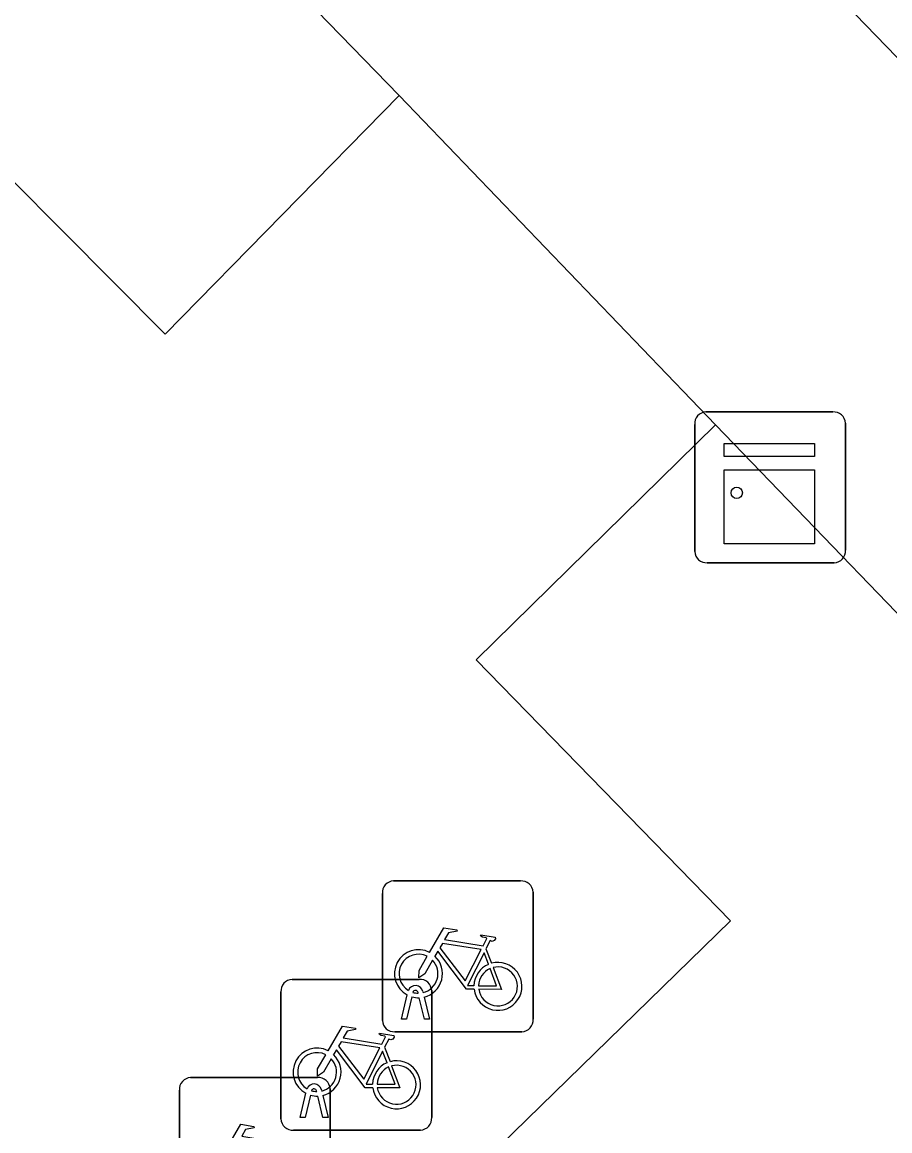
# Model space of a CAD drawing. Extents: x 160664 to 161506, y 382245 to 383288.
# Drawn here: x 161212.14 to 161217.89, y 383147.1 to 383154.45 of the extents above; entities that cross this region are included whole.
import ezdxf

# ---------------------------------------------------------------- set-up
doc = ezdxf.new("R2010")
doc.units = 0
for name, color, linetype in [('IMGEO_Fietsenrek', 7, 'Continuous'), ('IMGEO_Fietspad_gesloten', 7, 'Continuous'), ('IMGEO_Kast', 7, 'Continuous'), ('IMGEO_Voetpad_open', 7, 'Continuous')]:
    doc.layers.add(name, color=color, linetype=linetype)

msp = doc.modelspace()

# ---------------------------------------------------------------- linework, layer by layer
at = {"layer": 'IMGEO_Fietsenrek'}
for p, q in [((161214.6029, 383148.7575), (161215.4438, 383148.7575)), ((161215.4438, 383148.7575), (161214.6029, 383148.7575)), ((161214.5285, 383147.8329), (161214.5285, 383148.6738)), ((161214.5285, 383148.6738), (161214.5285, 383147.8329)), ((161215.5275, 383148.6831), (161215.5275, 383147.8422)), ((161215.5275, 383147.8422), (161215.5275, 383148.6831)), ((161215.2152, 383148.3072), (161215.2515, 383148.212)), ((161213.9309, 383148.1055), (161214.7718, 383148.1055)), ((161214.7718, 383148.1055), (161213.9309, 383148.1055)), ((161213.8565, 383147.1809), (161213.8565, 383148.0218)), ((161213.8565, 383148.0218), (161213.8565, 383147.1809)), ((161214.6555, 383147.8423), (161214.6938, 383148.0023)), ((161214.7659, 383148.0139), (161214.7649, 383148.0182)), ((161214.7966, 383148.0254), (161214.7984, 383148.0175)), ((161214.8555, 383148.0311), (161214.8555, 383147.1902)), ((161214.8555, 383147.1902), (161214.8555, 383148.0311)), ((161214.7242, 383147.9901), (161214.6889, 383147.8423)), ((161214.807, 383147.8423), (161214.7731, 383147.984)), ((161214.8054, 383147.9883), (161214.8404, 383147.8423)), ((161214.6889, 383147.8423), (161214.6555, 383147.8423)), ((161214.8404, 383147.8423), (161214.807, 383147.8423)), ((161215.4531, 383147.7585), (161214.6122, 383147.7585)), ((161214.6122, 383147.7585), (161215.4531, 383147.7585)), ((161214.5432, 383147.6552), (161214.5795, 383147.56)), ((161213.2579, 383147.4545), (161214.0988, 383147.4545)), ((161214.0988, 383147.4545), (161213.2579, 383147.4545)), ((161213.1835, 383146.5299), (161213.1835, 383147.3708)), ((161213.1835, 383147.3708), (161213.1835, 383146.5299)), ((161213.9835, 383147.1903), (161214.0218, 383147.3503)), ((161214.0939, 383147.3619), (161214.0929, 383147.3662)), ((161214.1246, 383147.3734), (161214.1264, 383147.3655)), ((161214.1825, 383147.3801), (161214.1825, 383146.5392)), ((161214.1825, 383146.5392), (161214.1825, 383147.3801)), ((161214.0522, 383147.3381), (161214.0169, 383147.1903)), ((161214.135, 383147.1903), (161214.1011, 383147.332)), ((161214.1334, 383147.3363), (161214.1684, 383147.1903)), ((161214.0169, 383147.1903), (161213.9835, 383147.1903)), ((161214.1684, 383147.1903), (161214.135, 383147.1903)), ((161214.7811, 383147.1065), (161213.9402, 383147.1065)), ((161213.9402, 383147.1065), (161214.7811, 383147.1065))]:
    msp.add_line(p, q, dxfattribs=at)
for points in [[(161214.8411, 383148.2842), (161214.9358, 383148.4477), (161215.022, 383148.4339), (161215.0237, 383148.4252), (161214.9676, 383148.4143), (161214.9414, 383148.369), (161215.1966, 383148.3282)], [(161215.1966, 383148.3282), (161215.2216, 383148.377), (161215.2165, 383148.381), (161215.1933, 383148.3847), (161215.1806, 383148.3922), (161215.1796, 383148.3953), (161215.1818, 383148.3999), (161215.2766, 383148.3848), (161215.2789, 383148.3745), (161215.2695, 383148.3621), (161215.2571, 383148.3557), (161215.2426, 383148.3619), (161215.2152, 383148.3072)], [(161215.1837, 383148.303), (161214.9269, 383148.344), (161214.9102, 383148.3152), (161215.0772, 383148.0949), (161215.1837, 383148.303)], [(161214.8618, 383148.2317), (161214.8102, 383148.1425), (161214.7703, 383148.1165), (161214.7715, 383148.164), (161214.826, 383148.2582)], [(161215.1368, 383148.0395), (161215.0871, 383148.0396), (161214.8964, 383148.2913), (161214.8774, 383148.2585)], [(161215.2317, 383148.205), (161215.2024, 383148.2818), (161215.093, 383148.0637), (161215.1357, 383148.0636)], [(161215.1657, 383148.0635), (161215.2856, 383148.0633), (161215.2424, 383148.1769)], [(161215.2622, 383148.1838), (161215.3172, 383148.0392), (161215.1671, 383148.0395)], [(161214.1691, 383147.6322), (161214.2638, 383147.7957), (161214.35, 383147.7819), (161214.3517, 383147.7732), (161214.2956, 383147.7623), (161214.2694, 383147.717), (161214.5246, 383147.6762)], [(161214.5246, 383147.6762), (161214.5496, 383147.725), (161214.5445, 383147.729), (161214.5213, 383147.7327), (161214.5086, 383147.7402), (161214.5076, 383147.7433), (161214.5098, 383147.7479), (161214.6046, 383147.7328), (161214.6069, 383147.7225), (161214.5975, 383147.7101), (161214.5851, 383147.7037), (161214.5706, 383147.7099), (161214.5432, 383147.6552)], [(161214.4648, 383147.3875), (161214.4151, 383147.3876), (161214.2244, 383147.6393), (161214.2054, 383147.6065)], [(161214.5117, 383147.651), (161214.2549, 383147.692), (161214.2382, 383147.6632), (161214.4052, 383147.4429), (161214.5117, 383147.651)], [(161214.1898, 383147.5797), (161214.1382, 383147.4905), (161214.0983, 383147.4645), (161214.0995, 383147.512), (161214.154, 383147.6062)], [(161214.5597, 383147.553), (161214.5304, 383147.6298), (161214.421, 383147.4117), (161214.4637, 383147.4116)], [(161214.4937, 383147.4115), (161214.6136, 383147.4113), (161214.5704, 383147.5249)], [(161214.5902, 383147.5318), (161214.6452, 383147.3872), (161214.4951, 383147.3875)], [(161213.4961, 383146.9812), (161213.5908, 383147.1447), (161213.677, 383147.1309), (161213.6787, 383147.1222), (161213.6226, 383147.1113), (161213.5964, 383147.066), (161213.8516, 383147.0252)]]:
    msp.add_lwpolyline(points, dxfattribs=at)
for centre, radius, start, end in [((161214.6062, 383148.6796), 0.0779, 92.4484, 184.28452), ((161214.6062, 383148.6796), 0.0779, 92.4484, 184.28452), ((161215.4496, 383148.6798), 0.0779, 2.4484, 94.28452), ((161215.4496, 383148.6798), 0.0779, 2.4484, 94.28452), ((161214.7681, 383148.1429), 0.159, 62.67661, 242.13685), ((161214.7681, 383148.1429), 0.129, 63.31916, 238.90302), ((161214.7681, 383148.1429), 0.129, 283.60429, 43.43025), ((161214.7681, 383148.1429), 0.159, 283.5766, 46.60424), ((161215.2947, 383148.0589), 0.159, 113.3408, 178.32165), ((161215.2947, 383148.0589), 0.159, 187.0065, 105.77075), ((161215.2947, 383148.0589), 0.129, 113.92302, 177.95563), ((161215.2947, 383148.0589), 0.129, 188.67146, 104.58832), ((161213.9342, 383148.0276), 0.0779, 92.4484, 184.28452), ((161213.9342, 383148.0276), 0.0779, 92.4484, 184.28452), ((161214.7776, 383148.0278), 0.0779, 2.4484, 94.28452), ((161214.7776, 383148.0278), 0.0779, 2.4484, 94.28452), ((161214.7479, 383148.0143), 0.0499, 12.8025, 158.69338), ((161214.7479, 383148.0143), 0.0174, 12.8025, 163.45023), ((161214.7681, 383148.1429), 0.129, 253.41502, 269.02044), ((161214.7681, 383148.1429), 0.159, 253.99666, 271.78671), ((161214.6064, 383147.8362), 0.0779, 182.4484, 274.28452), ((161214.6064, 383147.8362), 0.0779, 182.4484, 274.28452), ((161215.4498, 383147.8364), 0.0779, 272.4484, 4.28452), ((161215.4498, 383147.8364), 0.0779, 272.4484, 4.28452), ((161214.0961, 383147.4909), 0.159, 62.67661, 242.13685), ((161214.0961, 383147.4909), 0.129, 63.31916, 238.90302), ((161214.0961, 383147.4909), 0.129, 283.60429, 43.43025), ((161214.0961, 383147.4909), 0.159, 283.5766, 46.60424), ((161214.6227, 383147.4069), 0.159, 187.0065, 105.77075), ((161214.6227, 383147.4069), 0.159, 113.3408, 178.32165), ((161214.6227, 383147.4069), 0.129, 113.92302, 177.95563), ((161214.6227, 383147.4069), 0.129, 188.67146, 104.58832), ((161213.2612, 383147.3766), 0.0779, 92.4484, 184.28452), ((161213.2612, 383147.3766), 0.0779, 92.4484, 184.28452), ((161214.1046, 383147.3768), 0.0779, 2.4484, 94.28452), ((161214.1046, 383147.3768), 0.0779, 2.4484, 94.28452), ((161214.0759, 383147.3623), 0.0499, 12.8025, 158.69338), ((161214.0759, 383147.3623), 0.0174, 12.8025, 163.45023), ((161214.0961, 383147.4909), 0.129, 253.41502, 269.02044), ((161214.0961, 383147.4909), 0.159, 253.99666, 271.78671), ((161213.9344, 383147.1842), 0.0779, 182.4484, 274.28452), ((161213.9344, 383147.1842), 0.0779, 182.4484, 274.28452), ((161214.7778, 383147.1844), 0.0779, 272.4484, 4.28452), ((161214.7778, 383147.1844), 0.0779, 272.4484, 4.28452)]:
    msp.add_arc(centre, radius, start, end, dxfattribs=at)
at = {"layer": 'IMGEO_Fietspad_gesloten'}
msp.add_lwpolyline([(161220.542, 383151.528), (161215.744, 383156.483), (161190.617, 383182.288)], dxfattribs=at)
at = {"layer": 'IMGEO_Kast'}
for p, q in [((161216.6729, 383151.8655), (161217.5138, 383151.8655)), ((161217.5138, 383151.8655), (161216.6729, 383151.8655)), ((161216.5985, 383150.9409), (161216.5985, 383151.7818)), ((161216.5985, 383151.7818), (161216.5985, 383150.9409)), ((161217.5975, 383151.7911), (161217.5975, 383150.9502)), ((161217.5975, 383150.9502), (161217.5975, 383151.7911)), ((161217.5231, 383150.8665), (161216.6822, 383150.8665)), ((161216.6822, 383150.8665), (161217.5231, 383150.8665))]:
    msp.add_line(p, q, dxfattribs=at)
for points in [[(161216.7933, 383151.656), (161217.3933, 383151.656), (161217.3933, 383151.5705), (161216.7933, 383151.5705), (161216.7933, 383151.656)], [(161216.7933, 383151.4813), (161217.3933, 383151.4813), (161217.3933, 383150.9923), (161216.7933, 383150.9923), (161216.7933, 383151.4813)]]:
    msp.add_lwpolyline(points, dxfattribs=at)
msp.add_circle((161216.877, 383151.3297), 0.0377, dxfattribs=at)
for centre, start, end in [((161216.6762, 383151.7876), 92.4484, 184.28452), ((161216.6762, 383151.7876), 92.4484, 184.28452), ((161217.5196, 383151.7878), 2.4484, 94.28452), ((161217.5196, 383151.7878), 2.4484, 94.28452), ((161216.6764, 383150.9442), 182.4484, 274.28452), ((161216.6764, 383150.9442), 182.4484, 274.28452), ((161217.5198, 383150.9444), 272.4484, 4.28452), ((161217.5198, 383150.9444), 272.4484, 4.28452)]:
    msp.add_arc(centre, 0.0779, start, end, dxfattribs=at)
at = {"layer": 'IMGEO_Voetpad_open'}
for points in [[(161200.163, 383165.469), (161201.878, 383167.087), (161214.639, 383153.962)], [(161201.47, 383141.094), (161203.171, 383142.744), (161201.518, 383144.441), (161211.388, 383154.092), (161213.09, 383152.381), (161214.639, 383153.962)], [(161214.639, 383153.962), (161216.736, 383151.78)], [(161216.736, 383151.78), (161215.151, 383150.224), (161216.835, 383148.493), (161206.943, 383138.846), (161205.275, 383140.592), (161203.593, 383138.939)], [(161216.736, 383151.78), (161220.444, 383147.936)]]:
    msp.add_lwpolyline(points, dxfattribs=at)

doc.saveas('drawing.dxf')
